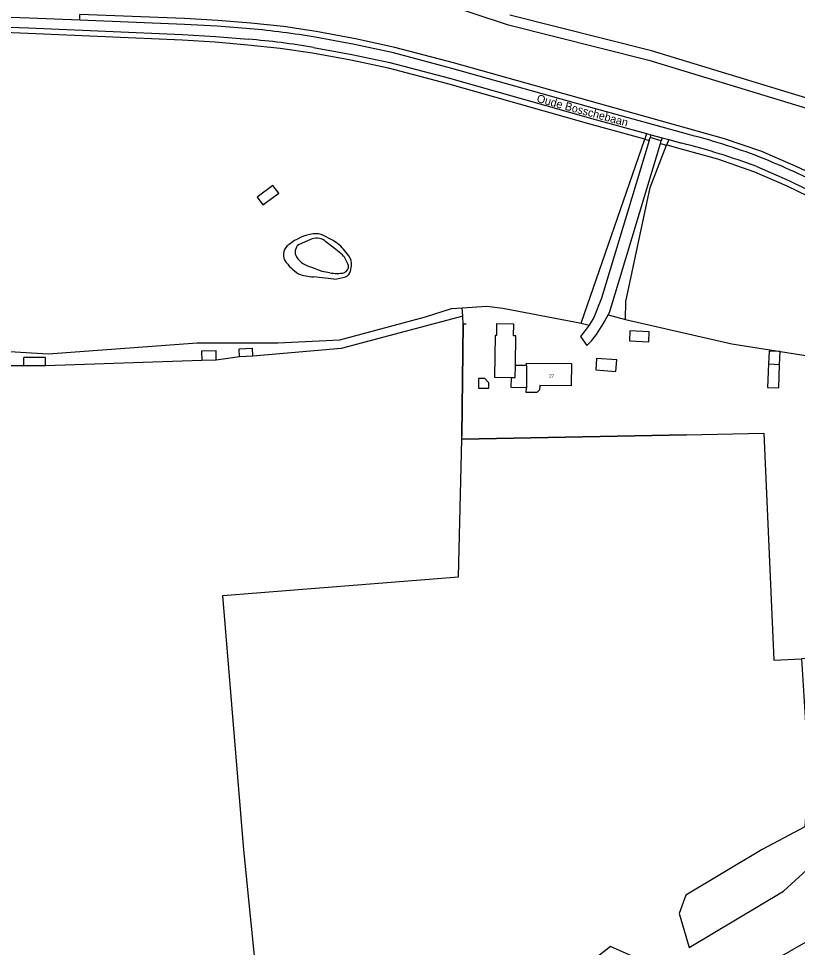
# Model space of a CAD drawing. Extents: x 140000 to 143000, y 403500 to 406000.
# Drawn here: x 141017.3 to 141260.5, y 405462.4 to 405752.4 of the extents above; entities that cross this region are included whole.
import ezdxf

# ---------------------------------------------------------------- set-up
doc = ezdxf.new("R2010")
doc.units = 0
for name, color, linetype in [('gg-afsc-erfafscheiding', 7, 'Continuous'), ('gg-afsc-hekwerk', 7, 'Continuous'), ('gg-anno-huisnummerreeks BGT', 7, 'Continuous'), ('gg-anno-openbare ruimte label', 7, 'Continuous'), ('gg-bbg-bijgebouw', 7, 'Continuous'), ('gg-bbg-hoofdgebouw', 7, 'Continuous'), ('gg-bbg-luifel en loopbrug', 7, 'Continuous'), ('gg-bbg-overig bouwwerk', 7, 'Continuous'), ('gg-bbg-tussenscheiding', 7, 'Continuous'), ('gg-knt-bronhoudergrens', 7, 'Continuous'), ('gg-knt-verharding', 7, 'Continuous'), ('gg-kntw-bovenkant insteek waterloop', 7, 'Continuous'), ('gg-kntw-waterlijn', 7, 'Continuous'), ('gt-grn-groengrens', 7, 'Continuous'), ('gt-grn-weggrens', 7, 'Continuous'), ('gx-grn-maaiveld', 7, 'Continuous')]:
    doc.layers.add(name, color=color, linetype=linetype)

msp = doc.modelspace()

# ---------------------------------------------------------------- linework, layer by layer
at = {"layer": 'gg-afsc-erfafscheiding'}
for p, q in [((141192.96, 405657.29), (141212.81, 405714.74)), ((141155.98, 405659.49), (141155.83, 405662.06)), ((141201.37, 405659.93), (141206.84, 405658.44)), ((141192.96, 405657.29), (141195.44, 405656.64))]:
    msp.add_line(p, q, dxfattribs=at)
for points in [[(141212.81, 405714.74), (141196.1, 405719.35), (141151.33, 405731.99), (141132.83, 405736.89), (141121, 405739.43), (141109.08, 405741.62), (141099, 405743.09), (141088.85, 405744.13), (141078.61, 405745.02), (141068.35, 405745.65), (141020.26, 405747.68), (141000, 405748.58)], [(141155.83, 405662.06), (141163.49, 405662.63), (141168.53, 405661.99), (141191.38, 405657.6), (141192.96, 405657.29)], [(141206.84, 405658.44), (141240.03, 405650.86), (141290.15, 405642.93), (141293.84, 405644.24), (141296.51, 405635.67), (141296.76, 405621.17), (141300.09, 405596.1), (141303.28, 405590.78), (141306.45, 405586.46), (141310.07, 405579.75), (141312.46, 405569.96), (141312.12, 405560.24), (141310.21, 405556.79), (141308.01, 405556.51), (141302.64, 405556.33), (141284.46, 405557.01), (141282.43, 405554.24), (141282.02, 405553.41), (141261.77, 405552.44)]]:
    msp.add_lwpolyline(points, dxfattribs=at)
at = {"layer": 'gg-afsc-hekwerk'}
for p, q in [((141156.13, 405656.96), (141155.68, 405622.19)), ((141157.03, 405656.98), (141156.13, 405656.96))]:
    msp.add_line(p, q, dxfattribs=at)
for points in [[(141225.83, 405622.37), (141155.66, 405621.09), (141155.68, 405622.19)], [(141225.83, 405622.37), (141250.05, 405622.93), (141253.14, 405552.02)]]:
    msp.add_lwpolyline(points, dxfattribs=at)
at = {"layer": 'gg-bbg-bijgebouw'}
for points in [[(141172.45, 405644.11), (141172.45, 405644.23), (141172.55, 405653.33), (141171.86, 405653.34), (141171.91, 405656.98), (141166.53, 405657.05), (141166.48, 405653.42), (141166.06, 405653.42), (141165.88, 405640.4), (141171.16, 405640.37)], [(141254.94, 405644.4), (141255.1, 405648.39), (141251.64, 405648.53), (141251.48, 405644.54)], [(141251.48, 405644.54), (141251.19, 405637.19), (141254.65, 405637.06), (141254.94, 405644.4)], [(141171.16, 405640.37), (141172.36, 405640.36), (141172.45, 405644.11)]]:
    msp.add_lwpolyline(points, dxfattribs=at)
at = {"layer": 'gg-bbg-hoofdgebouw'}
for points in [[(141175.89, 405644.09), (141175.89, 405644.84), (141189.93, 405644.74), (141189.87, 405637.74), (141180, 405637.8), (141179.99, 405636.5), (141179.11, 405635.6), (141175.83, 405635.62), (141175.84, 405637.13)], [(141175.89, 405644.09), (141175.85, 405637.83), (141175.84, 405637.13)]]:
    msp.add_lwpolyline(points, dxfattribs=at)
at = {"layer": 'gg-bbg-luifel en loopbrug'}
for p, q in [((141079.02, 405645.74), (141074.47, 405645.59)), ((141175.89, 405644.09), (141172.45, 405644.11))]:
    msp.add_line(p, q, dxfattribs=at)
for points in [[(141079.02, 405645.74), (141078.92, 405648.69), (141074.37, 405648.54), (141074.47, 405645.59)], [(141175.84, 405637.13), (141171.14, 405637.16), (141171.16, 405640.37)]]:
    msp.add_lwpolyline(points, dxfattribs=at)
at = {"layer": 'gg-bbg-overig bouwwerk'}
for p, q in [((141090.43, 405647.02), (141090.27, 405649.51)), ((141018.94, 405644.01), (141018.95, 405646.56)), ((141090.43, 405647.02), (141086.29, 405646.75)), ((141025.63, 405643.98), (141018.94, 405644.01))]:
    msp.add_line(p, q, dxfattribs=at)
for points in [[(141098.5, 405697.9), (141096.7, 405700.31), (141091.76, 405696.61), (141093.56, 405694.2), (141098.5, 405697.9)], [(141208.02, 405651.79), (141214.07, 405651.46), (141214.24, 405654.53), (141208.19, 405654.86), (141208.02, 405651.79)], [(141086.29, 405646.75), (141086.13, 405649.24), (141090.27, 405649.51)], [(141025.63, 405643.98), (141025.64, 405646.54), (141018.95, 405646.56)], [(141197.53, 405642.68), (141203.8, 405642.23), (141204.05, 405645.81), (141197.79, 405646.27), (141197.53, 405642.68)], [(141160.87, 405636.99), (141164.14, 405636.99), (141164.14, 405638.68), (141162.89, 405639.98), (141160.89, 405639.99), (141160.87, 405636.99)]]:
    msp.add_lwpolyline(points, dxfattribs=at)
at = {"layer": 'gg-bbg-tussenscheiding'}
msp.add_line((141251.48, 405644.54), (141254.94, 405644.4), dxfattribs=at)
at = {"layer": 'gg-knt-bronhoudergrens'}
for p, q in [((141074.47, 405645.59), (141025.63, 405643.98)), ((141086.29, 405646.75), (141079.02, 405645.74)), ((141018.94, 405644.01), (141013.57, 405644.01))]:
    msp.add_line(p, q, dxfattribs=at)
for points in [[(141155.98, 405659.49), (141117.98, 405649.35), (141090.43, 405647.02)], [(141155.66, 405621.09), (141155.68, 405622.19), (141156.13, 405656.96), (141155.98, 405659.49)], [(141084.58, 405402.43), (141096.65, 405402.74), (141087.66, 405492.88), (141081.04, 405572.25), (141154.6, 405578.07), (141155.66, 405621.09)], [(141155.66, 405621.09), (141225.83, 405622.37), (141250.05, 405622.93), (141253.14, 405552.02), (141261.77, 405552.44)]]:
    msp.add_lwpolyline(points, dxfattribs=at)
at = {"layer": 'gg-knt-verharding'}
for p, q in [((141213.41, 405716.47), (141214.73, 405716.11)), ((141214.2, 405714.36), (141214.47, 405715.25)), ((141217.98, 405714.2), (141214.47, 405715.25)), ((141214.73, 405716.11), (141218.27, 405715.14)), ((141217.75, 405713.42), (141217.98, 405714.2)), ((141218.27, 405715.14), (141220.29, 405714.59)), ((141220.29, 405714.59), (141224.34, 405713.48))]:
    msp.add_line(p, q, dxfattribs=at)
for points in [[(141036.37, 405751.9), (141020.6, 405752.54), (140973.46, 405754.19)], [(141089.58, 405749.18), (141079.32, 405750.03), (141069.04, 405750.57), (141036.37, 405751.9)], [(141000, 405750.19), (141020.33, 405749.48), (141068.44, 405747.45), (141078.74, 405746.81), (141089.02, 405745.92)], [(141225.4, 405716.48), (141197.85, 405724.1), (141152.58, 405736.78), (141134.31, 405741.65), (141122.15, 405744.28), (141109.93, 405746.56)], [(141109.37, 405743.39), (141121.35, 405741.2), (141133.25, 405738.64), (141151.8, 405733.73), (141196.58, 405721.08), (141213.41, 405716.47)], [(141214.2, 405714.36), (141199.33, 405665.14), (141196.96, 405659.1), (141195.81, 405657.17), (141195.44, 405656.64)], [(141201.37, 405659.93), (141201.76, 405660.66), (141204.58, 405669.86), (141217.75, 405713.42)], [(141247.81, 405706.16), (141258.01, 405701.68), (141268.04, 405696.85)], [(141014.4, 405648.44), (141026.54, 405647.74), (141073.04, 405651.15), (141098.24, 405651.14), (141117.55, 405652.09), (141144.3, 405659.3), (141152.5, 405661.81), (141155.83, 405662.06)], [(141195.44, 405656.64), (141194.25, 405654.95), (141192.75, 405653.08), (141194.69, 405650.35), (141196.19, 405651.8), (141197.79, 405653.78), (141199.82, 405657.07), (141201.37, 405659.93)]]:
    msp.add_lwpolyline(points, dxfattribs=at)
for centre, radius, start, end in [((141069.27, 405511), 239.04, 80.2072, 85.1272), ((141070.25, 405511.64), 235.03, 80.4183, 85.419), ((141172.39, 405506.75), 216.33, 69.331, 75.816), ((141172.94, 405507.55), 212.25, 69.3436, 75.9842), ((141135.83, 405431.45), 299.78, 63.4642, 67.8721)]:
    msp.add_arc(centre, radius, start, end, dxfattribs=at)
at = {"layer": 'gg-kntw-bovenkant insteek waterloop'}
for p, q in [((141114.92, 405683.42), (141112.51, 405684.68)), ((141120.41, 405678.33), (141118.69, 405680.39)), ((141120.97, 405673.52), (141121.24, 405675.17)), ((141115.68, 405671.03), (141109.33, 405671.75))]:
    msp.add_line(p, q, dxfattribs=at)
msp.add_lwpolyline([(141085.34, 405364.53), (141091.93, 405365.62), (141100.05, 405367.51), (141105.12, 405368.99), (141110.88, 405371.12), (141118.84, 405374.52), (141125.97, 405377.39), (141130.46, 405379.44), (141135.04, 405381.75), (141138.56, 405383.7), (141142.22, 405385.87), (141150.47, 405390.88), (141155.87, 405394.26), (141162.53, 405398.66), (141168.5, 405402.88), (141181.13, 405411.24), (141211.35, 405431.05), (141229.03, 405442.59), (141237.11, 405447.97), (141247.76, 405455.3), (141252.66, 405458.13), (141263.2, 405464.08)], dxfattribs=at)
for centre, radius, start, end in [((141111.18, 405670.62), 14.63, 97.379, 130.0884), ((141110.12, 405679.3), 5.89, 66.0668, 98.0275), ((141108.31, 405671.33), 13.79, 41.1152, 61.321), ((141103.69, 405678.66), 3.71, 121.492, 208.4019), ((141112.42, 405684.81), 14.37, 213.4334, 237.4608), ((141116.29, 405675.55), 4.97, 355.5357, 33.8978), ((141118.44, 405674.24), 2.63, 291.4509, 344.0677), ((141109.87, 405686.22), 14.48, 249.0636, 267.8846), ((141112.68, 405695.27), 24.42, 277.0576, 285.9821)]:
    msp.add_arc(centre, radius, start, end, dxfattribs=at)
at = {"layer": 'gg-kntw-waterlijn'}
for points in [[(141108.95, 405683.6), (141106.81, 405682.7), (141104.69, 405681.79)], [(141118.43, 405678.59), (141115.84, 405680.67), (141113.22, 405682.7)], [(141108.7, 405674.81), (141111.95, 405673.52), (141114.45, 405673.05)]]:
    msp.add_lwpolyline(points, dxfattribs=at)
for centre, radius, start, end in [((141110.32, 405679.55), 4.28, 47.3799, 108.7021), ((141106.6, 405679.51), 2.97, 129.9991, 211.266), ((141110.27, 405682.11), 7.46, 213.7057, 257.8662), ((141110.89, 405672.24), 9.86, 18.1997, 40.1144), ((141118.23, 405674.98), 2.05, 289.8618, 9.6598), ((141116.69, 405682.86), 10.07, 257.1528, 282.8728)]:
    msp.add_arc(centre, radius, start, end, dxfattribs=at)
at = {"layer": 'gt-grn-groengrens'}
for points in [[(141350.21, 405660.34), (141344.99, 405661.7), (141339.83, 405663.17), (141329.63, 405667.09), (141319.61, 405671.49), (141311.09, 405676.04), (141302.89, 405681.25), (141286.15, 405692.26), (141278.51, 405697.01), (141270.57, 405701.26), (141260.09, 405706.24), (141249.4, 405710.83), (141237.72, 405714.86), (141225.89, 405718.21), (141198.34, 405725.83), (141153.06, 405738.52), (141134.73, 405743.4), (141122.51, 405746.05), (141110.23, 405748.34), (141100.01, 405749.88), (141089.75, 405750.97), (141079.44, 405751.83), (141069.12, 405752.37), (141036.43, 405753.7)], [(141206.84, 405658.44), (141206.87, 405664.08), (141214.54, 405699.61), (141219.64, 405712.9)], [(141301.31, 405674.02), (141298.95, 405675.67), (141282.21, 405686.68), (141274.84, 405691.18), (141267.23, 405695.25), (141257.25, 405700.04), (141247.15, 405704.48), (141235.65, 405708.44), (141223.86, 405711.75), (141219.81, 405712.85), (141219.64, 405712.9)], [(141261.77, 405552.44), (141263.93, 405517.53), (141262.81, 405500.07), (141249.47, 405492.98), (141225.66, 405478.7), (141223.54, 405472.98), (141226.72, 405462.4), (141256.14, 405479.97), (141270.74, 405493.3), (141267.09, 405538.53), (141273.6, 405542.2), (141287.26, 405544.03), (141296.46, 405542.2), (141305.14, 405537.75), (141311.28, 405529.71), (141312.97, 405505.89), (141351.04, 405511.41), (141415.26, 405518.08)], [(141110.09, 405394.03), (141125.26, 405400.2), (141136.09, 405406.86), (141142.26, 405415.86), (141150.59, 405423.03), (141163.43, 405429.86), (141172.09, 405433.2), (141181.76, 405435.53), (141189.76, 405442.2), (141200.76, 405445.53), (141207.59, 405449.03), (141213.59, 405453.2), (141216.43, 405456.36), (141202.09, 405462.7), (141187.76, 405451.36), (141156.26, 405431.7), (141142.26, 405421.53), (141127.76, 405413.7), (141102.43, 405396.03), (141102.59, 405392.03), (141110.09, 405394.03)]]:
    msp.add_lwpolyline(points, dxfattribs=at)
at = {"layer": 'gt-grn-weggrens'}
for p, q in [((141036.37, 405751.9), (141036.43, 405753.7)), ((141213.41, 405716.47), (141212.81, 405714.74)), ((141212.81, 405714.74), (141214.2, 405714.36)), ((141214.73, 405716.11), (141214.47, 405715.25)), ((141218.27, 405715.14), (141217.98, 405714.2)), ((141220.29, 405714.59), (141219.64, 405712.9)), ((141217.75, 405713.42), (141219.64, 405712.9))]:
    msp.add_line(p, q, dxfattribs=at)
at = {"layer": 'gx-grn-maaiveld'}
for points in [[(141149, 405757.4), (141169.88, 405750.58), (141214.08, 405739.41), (141309.4, 405710.37)], [(141271.98, 405724.91), (141214.88, 405742.3), (141170.71, 405753.46)]]:
    msp.add_lwpolyline(points, dxfattribs=at)

# ---------------------------------------------------------------- texts
at = {"layer": 'gg-anno-huisnummerreeks BGT'}
msp.add_text('27', height=1, rotation=359.6, dxfattribs=at).set_placement((141182.95, 405640.29))
at = {"layer": 'gg-anno-openbare ruimte label'}
msp.add_text('Oude Bosschebaan', height=2.5, rotation=344.7, dxfattribs=at).set_placement((141178.89, 405726.38))

doc.saveas('drawing.dxf')
